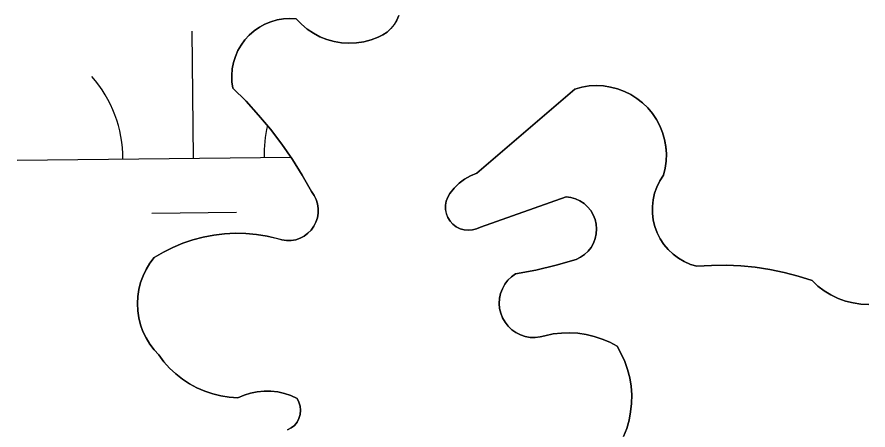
# Model space of a CAD drawing. Extents: x 3684037 to 3722149, y 433263 to 459021.
# Drawn here: x 3713217.9 to 3713458.9, y 456139.4 to 456256.4 of the extents above; entities that cross this region are included whole.
import ezdxf

# ---------------------------------------------------------------- set-up
doc = ezdxf.new("R2010")
doc.units = 0
doc.layers.add('V-TOPO-SHOR', color=7, linetype='Continuous')
doc.layers.add('V-WETL-SWMP', color=7, linetype='Continuous')

msp = doc.modelspace()

# ---------------------------------------------------------------- linework, layer by layer
at = {"layer": 'V-TOPO-SHOR'}
for points in [[(3713280.4, 456148.56), (3713278.01, 456148.73), (3713275.64, 456149.09), (3713273.31, 456149.66), (3713271.04, 456150.43), (3713268.84, 456151.39), (3713266.73, 456152.53), (3713264.73, 456153.85), (3713262.85, 456155.34), (3713261.1, 456156.98), (3713259.5, 456158.76), (3713258.06, 456160.68), (3713256.69, 456162.17), (3713255.48, 456163.79), (3713254.43, 456165.52), (3713253.56, 456167.34), (3713252.88, 456169.25), (3713252.38, 456171.21), (3713252.09, 456173.21), (3713251.99, 456175.23), (3713252.1, 456177.24), (3713252.4, 456179.25), (3713252.9, 456181.2), (3713253.59, 456183.1), (3713254.47, 456184.92), (3713255.52, 456186.65), (3713256.74, 456188.27), (3713259.35, 456189.81), (3713262.05, 456191.17), (3713264.85, 456192.34), (3713267.72, 456193.31), (3713270.64, 456194.08), (3713273.62, 456194.64), (3713276.63, 456195), (3713279.65, 456195.15), (3713282.68, 456195.09), (3713285.7, 456194.82), (3713288.69, 456194.34), (3713291.64, 456193.65), (3713292.9, 456193.28), (3713294.2, 456193.1), (3713295.51, 456193.11), (3713296.81, 456193.34), (3713298.05, 456193.76), (3713299.21, 456194.37), (3713300.27, 456195.15), (3713301.19, 456196.08), (3713301.96, 456197.15), (3713302.56, 456198.32), (3713302.97, 456199.56), (3713303.18, 456200.86), (3713303.19, 456202.17), (3713303, 456203.47), (3713302.6, 456204.73), (3713302.03, 456205.91), (3713301.27, 456206.98), (3713298.69, 456211.58), (3713295.89, 456216.06), (3713292.89, 456220.41), (3713289.7, 456224.61), (3713286.32, 456228.66), (3713282.75, 456232.55), (3713279.01, 456236.28), (3713278.76, 456238.08), (3713278.71, 456239.9), (3713278.85, 456241.71), (3713279.2, 456243.5), (3713279.74, 456245.23), (3713280.46, 456246.9), (3713281.37, 456248.48), (3713282.44, 456249.95), (3713283.67, 456251.29), (3713285.03, 456252.49), (3713286.52, 456253.53), (3713288.12, 456254.41), (3713289.8, 456255.1), (3713291.55, 456255.6), (3713293.34, 456255.91), (3713295.16, 456256.02), (3713296.97, 456255.93), (3713298.44, 456254.39), (3713300.06, 456253.03), (3713301.81, 456251.84), (3713303.68, 456250.85), (3713305.65, 456250.06), (3713307.69, 456249.49), (3713309.79, 456249.14), (3713311.9, 456249.01), (3713314.02, 456249.12), (3713316.11, 456249.44), (3713318.16, 456249.99), (3713320.14, 456250.76), (3713321.45, 456251.38), (3713322.67, 456252.18)], [(3713322.67, 456252.18), (3713323.75, 456253.15), (3713324.69, 456254.26), (3713325.45, 456255.5), (3713326.03, 456256.84)], [(3713401.06, 456191.99), (3713400.01, 456193.58), (3713399.15, 456195.28), (3713398.5, 456197.07), (3713398.05, 456198.92), (3713397.82, 456200.82), (3713397.81, 456202.72), (3713398.02, 456204.62), (3713398.44, 456206.48), (3713399.08, 456208.27), (3713399.92, 456209.98), (3713400.95, 456211.59), (3713401.44, 456213.58), (3713401.71, 456215.61), (3713401.77, 456217.65), (3713401.63, 456219.69), (3713401.27, 456221.71), (3713400.7, 456223.68), (3713399.93, 456225.58), (3713398.98, 456227.39), (3713397.84, 456229.09), (3713396.53, 456230.66), (3713395.06, 456232.09), (3713393.46, 456233.36), (3713391.73, 456234.46), (3713389.89, 456235.37), (3713387.97, 456236.09), (3713385.99, 456236.6), (3713383.97, 456236.91), (3713381.92, 456237.01), (3713379.88, 456236.89), (3713377.86, 456236.57), (3713375.88, 456236.03), (3713348.09, 456212.23), (3713346.3, 456211.47), (3713344.62, 456210.5), (3713343.07, 456209.33), (3713341.69, 456207.96), (3713340.48, 456206.44), (3713339.87, 456205.41), (3713339.45, 456204.29), (3713339.24, 456203.11), (3713339.25, 456201.92), (3713339.47, 456200.74), (3713339.91, 456199.63), (3713340.54, 456198.61), (3713341.35, 456197.73), (3713342.3, 456197), (3713343.37, 456196.46), (3713344.51, 456196.13), (3713345.7, 456196.01), (3713346.9, 456196.1), (3713348.05, 456196.42), (3713349.13, 456196.93), (3713373.38, 456205.5), (3713374.74, 456205.32), (3713376.07, 456204.92), (3713377.32, 456204.34), (3713378.47, 456203.57), (3713379.49, 456202.64), (3713380.37, 456201.58), (3713381.07, 456200.39), (3713381.58, 456199.1), (3713381.9, 456197.76), (3713382.02, 456196.39), (3713381.93, 456195.01), (3713381.63, 456193.66), (3713381.14, 456192.37), (3713380.46, 456191.17), (3713379.6, 456190.08), (3713378.59, 456189.14), (3713377.46, 456188.35), (3713376.22, 456187.74), (3713370.56, 456186.11), (3713364.84, 456184.75), (3713359.05, 456183.67), (3713357.9, 456182.84), (3713356.88, 456181.84), (3713356.02, 456180.71), (3713355.33, 456179.46), (3713354.83, 456178.13), (3713354.53, 456176.73), (3713354.44, 456175.31), (3713354.55, 456173.89), (3713354.87, 456172.51), (3713355.38, 456171.18), (3713356.09, 456169.94), (3713356.97, 456168.82), (3713358, 456167.84), (3713359.16, 456167.01), (3713360.43, 456166.37), (3713361.78, 456165.92), (3713363.19, 456165.67), (3713364.61, 456165.62), (3713366.02, 456165.79), (3713367.4, 456166.15)], [(3713459.09, 456175.01), (3713456.86, 456175.1), (3713454.65, 456175.42), (3713452.48, 456175.97), (3713450.39, 456176.73), (3713448.37, 456177.7), (3713446.47, 456178.86), (3713444.7, 456180.22), (3713443.07, 456181.74), (3713439.12, 456183.01), (3713435.12, 456184.06), (3713431.06, 456184.9), (3713426.96, 456185.52), (3713422.84, 456185.92), (3713418.7, 456186.1), (3713414.55, 456186.07), (3713410.42, 456185.81), (3713408.6, 456186.36), (3713406.85, 456187.12), (3713405.2, 456188.08), (3713403.67, 456189.22), (3713402.29, 456190.53), (3713401.06, 456191.99)], [(3713367.4, 456166.15), (3713369.71, 456166.63), (3713372.04, 456166.9), (3713374.4, 456166.96), (3713376.75, 456166.83), (3713379.08, 456166.49), (3713381.37, 456165.94), (3713383.6, 456165.2), (3713385.77, 456164.27), (3713387.84, 456163.16), (3713389.02, 456161.04), (3713390.02, 456158.84), (3713390.81, 456156.55), (3713391.4, 456154.2), (3713391.79, 456151.81), (3713391.96, 456149.4), (3713391.92, 456146.98), (3713391.67, 456144.57), (3713391.21, 456142.19), (3713390.54, 456139.86), (3713389.67, 456137.6)], [(3713294.5, 456139.43), (3713295.54, 456140), (3713296.44, 456140.75), (3713297.19, 456141.67), (3713297.74, 456142.71), (3713298.08, 456143.83), (3713298.2, 456145.01), (3713298.09, 456146.18), (3713297.75, 456147.31), (3713297.21, 456148.36), (3713295.45, 456149.17), (3713293.61, 456149.79), (3713291.72, 456150.21), (3713289.79, 456150.44), (3713287.86, 456150.46), (3713285.93, 456150.28), (3713284.03, 456149.9), (3713282.18, 456149.33), (3713280.4, 456148.56)]]:
    msp.add_lwpolyline(points, dxfattribs=at)
at = {"layer": 'V-WETL-SWMP'}
for p, q in [((3713291.55, 456255.6), (3713289.8, 456255.1)), ((3713293.34, 456255.91), (3713291.55, 456255.6)), ((3713295.16, 456256.02), (3713293.34, 456255.91)), ((3713296.97, 456255.93), (3713295.16, 456256.02)), ((3713298.44, 456254.39), (3713296.97, 456255.93)), ((3713325.45, 456255.5), (3713324.69, 456254.27)), ((3713326.03, 456256.84), (3713325.45, 456255.5)), ((3713286.53, 456253.53), (3713285.03, 456252.49)), ((3713288.12, 456254.41), (3713286.53, 456253.53)), ((3713289.8, 456255.1), (3713288.12, 456254.41)), ((3713300.06, 456253.03), (3713298.44, 456254.39)), ((3713301.81, 456251.84), (3713300.06, 456253.03)), ((3713323.75, 456253.15), (3713322.67, 456252.18)), ((3713324.69, 456254.27), (3713323.75, 456253.15)), ((3713267.9, 456216.43), (3713267.48, 456252.43)), ((3713283.67, 456251.29), (3713282.44, 456249.95)), ((3713285.03, 456252.49), (3713283.67, 456251.29)), ((3713303.68, 456250.85), (3713301.81, 456251.84)), ((3713305.65, 456250.06), (3713303.68, 456250.85)), ((3713320.14, 456250.76), (3713318.16, 456249.99)), ((3713321.45, 456251.38), (3713320.14, 456250.76)), ((3713322.67, 456252.18), (3713321.45, 456251.38)), ((3713281.37, 456248.48), (3713280.46, 456246.9)), ((3713282.44, 456249.95), (3713281.37, 456248.48)), ((3713307.69, 456249.49), (3713305.65, 456250.06)), ((3713309.79, 456249.14), (3713307.69, 456249.49)), ((3713311.9, 456249.01), (3713309.79, 456249.14)), ((3713314.02, 456249.12), (3713311.9, 456249.01)), ((3713316.11, 456249.44), (3713314.02, 456249.12)), ((3713318.16, 456249.99), (3713316.11, 456249.44)), ((3713280.46, 456246.9), (3713279.74, 456245.24)), ((3713279.2, 456243.5), (3713278.85, 456241.71)), ((3713279.74, 456245.24), (3713279.2, 456243.5)), ((3713278.85, 456241.71), (3713278.71, 456239.9)), ((3713278.71, 456239.9), (3713278.76, 456238.08)), ((3713278.76, 456238.08), (3713279.01, 456236.28)), ((3713279.01, 456236.28), (3713282.75, 456232.56)), ((3713375.88, 456236.03), (3713377.86, 456236.57)), ((3713377.86, 456236.57), (3713379.88, 456236.89)), ((3713379.88, 456236.89), (3713381.92, 456237.01)), ((3713381.92, 456237.01), (3713383.97, 456236.91)), ((3713383.97, 456236.91), (3713385.99, 456236.6)), ((3713385.99, 456236.6), (3713387.98, 456236.09)), ((3713387.98, 456236.09), (3713389.89, 456235.37)), ((3713348.09, 456212.23), (3713375.88, 456236.03)), ((3713389.89, 456235.37), (3713391.73, 456234.46)), ((3713391.73, 456234.46), (3713393.45, 456233.36)), ((3713282.75, 456232.56), (3713286.32, 456228.66)), ((3713393.45, 456233.36), (3713395.06, 456232.09)), ((3713395.06, 456232.09), (3713396.53, 456230.66)), ((3713396.53, 456230.66), (3713397.84, 456229.09)), ((3713397.84, 456229.09), (3713398.98, 456227.39)), ((3713286.32, 456228.66), (3713289.7, 456224.61)), ((3713398.98, 456227.39), (3713399.94, 456225.58)), ((3713289.7, 456224.61), (3713292.89, 456220.41)), ((3713399.94, 456225.58), (3713400.7, 456223.68)), ((3713400.7, 456223.68), (3713401.27, 456221.71)), ((3713401.27, 456221.71), (3713401.63, 456219.7)), ((3713292.89, 456220.41), (3713295.89, 456216.06)), ((3713401.63, 456219.7), (3713401.77, 456217.65)), ((3713401.77, 456217.65), (3713401.71, 456215.61)), ((3713217.9, 456215.85), (3713295.41, 456216.75)), ((3713295.89, 456216.06), (3713298.69, 456211.58)), ((3713401.71, 456215.61), (3713401.44, 456213.58)), ((3713346.3, 456211.47), (3713348.09, 456212.23)), ((3713401.44, 456213.58), (3713400.95, 456211.59)), ((3713298.69, 456211.58), (3713301.27, 456206.98)), ((3713343.07, 456209.33), (3713344.62, 456210.5)), ((3713344.62, 456210.5), (3713346.3, 456211.47)), ((3713399.92, 456209.99), (3713399.08, 456208.27)), ((3713400.95, 456211.59), (3713399.92, 456209.99)), ((3713340.48, 456206.44), (3713341.69, 456207.96)), ((3713341.69, 456207.96), (3713343.07, 456209.33)), ((3713399.08, 456208.27), (3713398.44, 456206.48)), ((3713301.27, 456206.98), (3713302.03, 456205.91)), ((3713302.03, 456205.91), (3713302.61, 456204.73)), ((3713302.61, 456204.73), (3713303, 456203.47)), ((3713339.45, 456204.29), (3713339.87, 456205.41)), ((3713339.87, 456205.41), (3713340.48, 456206.44)), ((3713373.38, 456205.5), (3713349.13, 456196.93)), ((3713374.74, 456205.31), (3713373.38, 456205.5)), ((3713376.07, 456204.92), (3713374.74, 456205.31)), ((3713377.32, 456204.34), (3713376.07, 456204.92)), ((3713398.44, 456206.48), (3713398.02, 456204.62)), ((3713303, 456203.47), (3713303.19, 456202.18)), ((3713339.24, 456203.11), (3713339.45, 456204.29)), ((3713339.25, 456201.92), (3713339.24, 456203.11)), ((3713378.47, 456203.57), (3713377.32, 456204.34)), ((3713379.49, 456202.65), (3713378.47, 456203.57)), ((3713380.37, 456201.58), (3713379.49, 456202.65)), ((3713398.02, 456204.62), (3713397.81, 456202.72)), ((3713397.81, 456202.72), (3713397.82, 456200.82)), ((3713256.08, 456200.86), (3713280.08, 456201.14)), ((3713303.18, 456200.86), (3713302.97, 456199.57)), ((3713303.19, 456202.18), (3713303.18, 456200.86)), ((3713339.48, 456200.74), (3713339.25, 456201.92)), ((3713339.91, 456199.63), (3713339.48, 456200.74)), ((3713381.07, 456200.39), (3713380.37, 456201.58)), ((3713381.59, 456199.11), (3713381.07, 456200.39)), ((3713397.82, 456200.82), (3713398.05, 456198.93)), ((3713302.56, 456198.32), (3713301.97, 456197.15)), ((3713302.97, 456199.57), (3713302.56, 456198.32)), ((3713340.54, 456198.61), (3713339.91, 456199.63)), ((3713341.35, 456197.73), (3713340.54, 456198.61)), ((3713342.3, 456197), (3713341.35, 456197.73)), ((3713381.9, 456197.76), (3713381.59, 456199.11)), ((3713382.02, 456196.39), (3713381.9, 456197.76)), ((3713398.05, 456198.93), (3713398.5, 456197.07)), ((3713279.66, 456195.15), (3713276.63, 456195)), ((3713282.68, 456195.09), (3713279.66, 456195.15)), ((3713285.7, 456194.82), (3713282.68, 456195.09)), ((3713300.27, 456195.15), (3713299.22, 456194.37)), ((3713301.2, 456196.08), (3713300.27, 456195.15)), ((3713301.97, 456197.15), (3713301.2, 456196.08)), ((3713343.37, 456196.46), (3713342.3, 456197)), ((3713344.52, 456196.13), (3713343.37, 456196.46)), ((3713345.71, 456196.01), (3713344.52, 456196.13)), ((3713346.9, 456196.1), (3713345.71, 456196.01)), ((3713348.05, 456196.42), (3713346.9, 456196.1)), ((3713349.13, 456196.93), (3713348.05, 456196.42)), ((3713381.93, 456195.01), (3713382.02, 456196.39)), ((3713398.5, 456197.07), (3713399.15, 456195.28)), ((3713399.15, 456195.28), (3713400.01, 456193.58)), ((3713267.72, 456193.31), (3713264.85, 456192.34)), ((3713270.65, 456194.08), (3713267.72, 456193.31)), ((3713273.62, 456194.64), (3713270.65, 456194.08)), ((3713276.63, 456195), (3713273.62, 456194.64)), ((3713288.69, 456194.34), (3713285.7, 456194.82)), ((3713292.9, 456193.28), (3713288.69, 456194.34)), ((3713294.2, 456193.1), (3713292.9, 456193.28)), ((3713295.51, 456193.12), (3713294.2, 456193.1)), ((3713296.81, 456193.34), (3713295.51, 456193.12)), ((3713298.05, 456193.76), (3713296.81, 456193.34)), ((3713299.22, 456194.37), (3713298.05, 456193.76)), ((3713381.14, 456192.37), (3713381.63, 456193.66)), ((3713381.63, 456193.66), (3713381.93, 456195.01)), ((3713400.01, 456193.58), (3713401.06, 456191.99)), ((3713262.05, 456191.17), (3713259.35, 456189.81)), ((3713264.85, 456192.34), (3713262.05, 456191.17)), ((3713379.6, 456190.08), (3713380.46, 456191.17)), ((3713380.46, 456191.17), (3713381.14, 456192.37)), ((3713401.06, 456191.99), (3713402.29, 456190.53)), ((3713402.29, 456190.53), (3713403.67, 456189.22)), ((3713256.74, 456188.27), (3713255.52, 456186.65)), ((3713259.35, 456189.81), (3713256.74, 456188.27)), ((3713376.22, 456187.74), (3713377.46, 456188.35)), ((3713377.46, 456188.35), (3713378.6, 456189.14)), ((3713378.6, 456189.14), (3713379.6, 456190.08)), ((3713403.67, 456189.22), (3713405.2, 456188.08)), ((3713405.2, 456188.08), (3713406.85, 456187.12)), ((3713255.52, 456186.65), (3713254.47, 456184.93)), ((3713364.84, 456184.75), (3713370.57, 456186.11)), ((3713370.57, 456186.11), (3713376.22, 456187.74)), ((3713406.85, 456187.12), (3713408.6, 456186.36)), ((3713408.6, 456186.36), (3713410.42, 456185.81)), ((3713410.42, 456185.81), (3713414.55, 456186.07)), ((3713414.55, 456186.07), (3713418.7, 456186.1)), ((3713418.7, 456186.1), (3713422.84, 456185.92)), ((3713422.84, 456185.92), (3713426.96, 456185.52)), ((3713426.96, 456185.52), (3713431.06, 456184.9)), ((3713253.59, 456183.11), (3713252.9, 456181.21)), ((3713254.47, 456184.93), (3713253.59, 456183.11)), ((3713357.9, 456182.84), (3713359.06, 456183.67)), ((3713359.06, 456183.67), (3713364.84, 456184.75)), ((3713431.06, 456184.9), (3713435.12, 456184.06)), ((3713435.12, 456184.06), (3713439.12, 456183.01)), ((3713252.9, 456181.21), (3713252.4, 456179.25)), ((3713355.33, 456179.46), (3713356.02, 456180.71)), ((3713356.02, 456180.71), (3713356.89, 456181.84)), ((3713356.89, 456181.84), (3713357.9, 456182.84)), ((3713439.12, 456183.01), (3713443.07, 456181.74)), ((3713443.07, 456181.74), (3713444.7, 456180.22)), ((3713252.4, 456179.25), (3713252.1, 456177.25)), ((3713354.83, 456178.13), (3713355.33, 456179.46)), ((3713444.7, 456180.22), (3713446.47, 456178.86)), ((3713446.47, 456178.86), (3713448.37, 456177.7)), ((3713252.1, 456177.25), (3713251.99, 456175.23)), ((3713354.44, 456175.31), (3713354.53, 456176.74)), ((3713354.53, 456176.74), (3713354.83, 456178.13)), ((3713448.37, 456177.7), (3713450.39, 456176.73)), ((3713450.39, 456176.73), (3713452.48, 456175.97)), ((3713452.48, 456175.97), (3713454.65, 456175.43)), ((3713251.99, 456175.23), (3713252.09, 456173.21)), ((3713354.55, 456173.89), (3713354.44, 456175.31)), ((3713354.87, 456172.51), (3713354.55, 456173.89)), ((3713454.65, 456175.43), (3713456.86, 456175.1)), ((3713456.86, 456175.1), (3713459.09, 456175.01)), ((3713252.09, 456173.21), (3713252.38, 456171.21)), ((3713252.38, 456171.21), (3713252.88, 456169.25)), ((3713355.39, 456171.18), (3713354.87, 456172.51)), ((3713356.09, 456169.94), (3713355.39, 456171.18)), ((3713252.88, 456169.25), (3713253.56, 456167.34)), ((3713356.97, 456168.82), (3713356.09, 456169.94)), ((3713358, 456167.84), (3713356.97, 456168.82)), ((3713253.56, 456167.34), (3713254.43, 456165.52)), ((3713359.16, 456167.01), (3713358, 456167.84)), ((3713360.43, 456166.37), (3713359.16, 456167.01)), ((3713361.78, 456165.92), (3713360.43, 456166.37)), ((3713369.71, 456166.63), (3713367.4, 456166.15)), ((3713372.05, 456166.9), (3713369.71, 456166.63)), ((3713374.4, 456166.97), (3713372.05, 456166.9)), ((3713376.75, 456166.83), (3713374.4, 456166.97)), ((3713379.08, 456166.49), (3713376.75, 456166.83)), ((3713381.37, 456165.94), (3713379.08, 456166.49)), ((3713254.43, 456165.52), (3713255.48, 456163.79)), ((3713255.48, 456163.79), (3713256.69, 456162.17)), ((3713363.19, 456165.67), (3713361.78, 456165.92)), ((3713364.61, 456165.62), (3713363.19, 456165.67)), ((3713366.03, 456165.79), (3713364.61, 456165.62)), ((3713367.4, 456166.15), (3713366.03, 456165.79)), ((3713383.6, 456165.2), (3713381.37, 456165.94)), ((3713385.77, 456164.27), (3713383.6, 456165.2)), ((3713387.84, 456163.16), (3713385.77, 456164.27)), ((3713256.69, 456162.17), (3713258.06, 456160.68)), ((3713389.02, 456161.04), (3713387.84, 456163.16)), ((3713258.06, 456160.68), (3713259.5, 456158.76)), ((3713390.02, 456158.84), (3713389.02, 456161.04)), ((3713259.5, 456158.76), (3713261.1, 456156.98)), ((3713261.1, 456156.98), (3713262.85, 456155.34)), ((3713390.81, 456156.55), (3713390.02, 456158.84)), ((3713391.4, 456154.2), (3713390.81, 456156.55)), ((3713262.85, 456155.34), (3713264.73, 456153.85)), ((3713391.79, 456151.81), (3713391.4, 456154.2)), ((3713264.73, 456153.85), (3713266.73, 456152.53)), ((3713266.73, 456152.53), (3713268.84, 456151.39)), ((3713391.96, 456149.4), (3713391.79, 456151.81)), ((3713268.84, 456151.39), (3713271.04, 456150.43)), ((3713271.04, 456150.43), (3713273.31, 456149.66)), ((3713273.31, 456149.66), (3713275.64, 456149.09)), ((3713280.4, 456148.56), (3713282.18, 456149.33)), ((3713282.18, 456149.33), (3713284.03, 456149.9)), ((3713284.03, 456149.9), (3713285.93, 456150.28)), ((3713285.93, 456150.28), (3713287.86, 456150.46)), ((3713287.86, 456150.46), (3713289.8, 456150.44)), ((3713289.8, 456150.44), (3713291.72, 456150.21)), ((3713291.72, 456150.21), (3713293.61, 456149.79)), ((3713293.61, 456149.79), (3713295.45, 456149.17)), ((3713391.92, 456146.98), (3713391.96, 456149.4)), ((3713275.64, 456149.09), (3713278.01, 456148.73)), ((3713278.01, 456148.73), (3713280.4, 456148.56)), ((3713295.45, 456149.17), (3713297.21, 456148.36)), ((3713297.21, 456148.36), (3713297.75, 456147.31)), ((3713297.75, 456147.31), (3713298.09, 456146.18)), ((3713391.67, 456144.57), (3713391.92, 456146.98)), ((3713298.2, 456145.01), (3713298.08, 456143.84)), ((3713298.09, 456146.18), (3713298.2, 456145.01)), ((3713391.21, 456142.19), (3713391.67, 456144.57)), ((3713297.74, 456142.71), (3713297.19, 456141.67)), ((3713298.08, 456143.84), (3713297.74, 456142.71)), ((3713390.54, 456139.86), (3713391.21, 456142.19)), ((3713295.54, 456140), (3713294.5, 456139.43)), ((3713296.44, 456140.75), (3713295.54, 456140)), ((3713297.19, 456141.67), (3713296.44, 456140.75)), ((3713389.67, 456137.6), (3713390.54, 456139.86))]:
    msp.add_line(p, q, dxfattribs=at)
for centre, start, end in [((3713212.65, 456216.26), 359.8949, 41.4385), ((3713323.13, 456217.55), 166.7069, 181.4385)]:
    msp.add_arc(centre, 35.25, start, end, dxfattribs=at)

doc.saveas('drawing.dxf')
